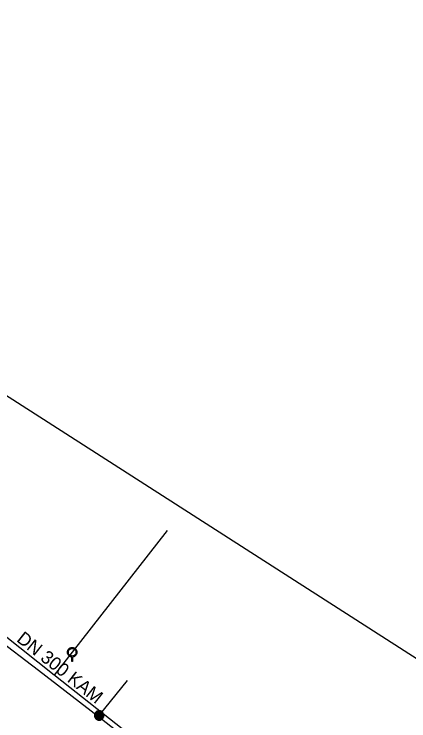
# Model space of a CAD drawing. Extents: x -595129 to -593591, y -1168385 to -1166898.
# Drawn here: x -594393.8 to -594351.8, y -1167206 to -1167130.9 of the extents above; entities that cross this region are included whole.
import ezdxf

# ---------------------------------------------------------------- set-up
doc = ezdxf.new("R2010")
doc.units = 0
for name, color, linetype in [('DA Kanalizační stoka popis', 7, 'Continuous'), ('Default', 7, 'Continuous'), ('Kanalizační přípojka', 7, 'Continuous'), ('Kanalizační stoka', 7, 'Continuous'), ('Kanalizační šachta', 7, 'Continuous'), ('V Přípojka', 7, 'Continuous'), ('V Řad', 7, 'Continuous'), ('Žádost o vyjádření k existenci sítí', 7, 'Continuous')]:
    doc.layers.add(name, color=color, linetype=linetype)

msp = doc.modelspace()

# ---------------------------------------------------------------- linework, layer by layer
at = {"layer": 'Default'}
for points in [[(-594387.682, -1167199.158), (-594387.859, -1167199.143), (-594387.989, -1167199.014), (-594388.135, -1167198.868), (-594388.135, -1167198.661), (-594388.135, -1167198.453), (-594387.99, -1167198.306), (-594387.845, -1167198.16), (-594387.636, -1167198.16), (-594387.426, -1167198.16), (-594387.281, -1167198.306), (-594387.135, -1167198.453), (-594387.135, -1167198.661), (-594387.135, -1167198.868), (-594387.281, -1167199.014), (-594387.41, -1167199.143), (-594387.588, -1167199.158)], [(-594387.636, -1167198.253), (-594387.805, -1167198.253), (-594387.924, -1167198.371), (-594388.042, -1167198.49), (-594388.042, -1167198.659), (-594388.042, -1167198.828), (-594387.924, -1167198.947), (-594387.805, -1167199.065), (-594387.636, -1167199.065), (-594387.467, -1167199.065), (-594387.348, -1167198.947), (-594387.23, -1167198.828), (-594387.23, -1167198.659), (-594387.23, -1167198.49), (-594387.348, -1167198.371), (-594387.466, -1167198.253), (-594387.636, -1167198.253)], [(-594384.761, -1167204.88), (-594384.635, -1167204.88), (-594384.515, -1167204.944), (-594384.395, -1167205.009), (-594384.328, -1167205.129), (-594384.26, -1167205.25), (-594384.26, -1167205.381), (-594384.26, -1167205.511), (-594384.326, -1167205.63), (-594384.392, -1167205.749), (-594384.511, -1167205.815), (-594384.631, -1167205.881), (-594384.761, -1167205.881), (-594384.891, -1167205.881), (-594385.01, -1167205.815), (-594385.129, -1167205.749), (-594385.195, -1167205.63), (-594385.261, -1167205.511), (-594385.261, -1167205.381), (-594385.261, -1167205.25), (-594385.194, -1167205.129), (-594385.127, -1167205.009), (-594385.007, -1167204.944), (-594384.888, -1167204.88), (-594384.761, -1167204.88)], [(-594384.761, -1167204.927), (-594384.875, -1167204.927), (-594384.984, -1167204.985), (-594385.092, -1167205.043), (-594385.153, -1167205.153), (-594385.214, -1167205.262), (-594385.214, -1167205.381), (-594385.214, -1167205.499), (-594385.154, -1167205.606), (-594385.095, -1167205.714), (-594384.987, -1167205.774), (-594384.878, -1167205.834), (-594384.761, -1167205.834), (-594384.643, -1167205.834), (-594384.534, -1167205.774), (-594384.426, -1167205.714), (-594384.367, -1167205.606), (-594384.307, -1167205.499), (-594384.307, -1167205.381), (-594384.307, -1167205.262), (-594384.369, -1167205.153), (-594384.43, -1167205.043), (-594384.538, -1167204.985), (-594384.647, -1167204.927), (-594384.761, -1167204.927)], [(-594384.762, -1167205.005), (-594384.604, -1167205.005), (-594384.494, -1167205.115), (-594384.385, -1167205.225), (-594384.385, -1167205.381), (-594384.385, -1167205.536), (-594384.495, -1167205.646), (-594384.605, -1167205.756), (-594384.762, -1167205.756), (-594384.916, -1167205.756), (-594385.026, -1167205.646), (-594385.136, -1167205.536), (-594385.136, -1167205.381), (-594385.136, -1167205.225), (-594385.027, -1167205.115), (-594384.918, -1167205.005), (-594384.762, -1167205.005)], [(-594384.762, -1167205.051), (-594384.898, -1167205.051), (-594384.994, -1167205.147), (-594385.09, -1167205.243), (-594385.09, -1167205.379), (-594385.09, -1167205.516), (-594384.994, -1167205.612), (-594384.898, -1167205.708), (-594384.762, -1167205.708), (-594384.625, -1167205.708), (-594384.529, -1167205.612), (-594384.433, -1167205.516), (-594384.433, -1167205.379), (-594384.433, -1167205.243), (-594384.529, -1167205.147), (-594384.624, -1167205.051), (-594384.762, -1167205.051)], [(-594384.761, -1167205.13), (-594384.656, -1167205.13), (-594384.583, -1167205.203), (-594384.51, -1167205.277), (-594384.51, -1167205.381), (-594384.51, -1167205.484), (-594384.584, -1167205.557), (-594384.657, -1167205.63), (-594384.761, -1167205.63), (-594384.864, -1167205.63), (-594384.937, -1167205.557), (-594385.011, -1167205.484), (-594385.011, -1167205.381), (-594385.011, -1167205.277), (-594384.938, -1167205.203), (-594384.866, -1167205.13), (-594384.761, -1167205.13)], [(-594384.761, -1167205.176), (-594384.846, -1167205.176), (-594384.905, -1167205.236), (-594384.964, -1167205.295), (-594384.964, -1167205.38), (-594384.964, -1167205.464), (-594384.905, -1167205.524), (-594384.846, -1167205.583), (-594384.761, -1167205.583), (-594384.677, -1167205.583), (-594384.617, -1167205.524), (-594384.558, -1167205.464), (-594384.558, -1167205.38), (-594384.558, -1167205.295), (-594384.617, -1167205.236), (-594384.676, -1167205.176), (-594384.761, -1167205.176)], [(-594384.761, -1167205.255), (-594384.708, -1167205.255), (-594384.672, -1167205.292), (-594384.635, -1167205.328), (-594384.635, -1167205.38), (-594384.635, -1167205.432), (-594384.672, -1167205.469), (-594384.709, -1167205.505), (-594384.761, -1167205.505), (-594384.812, -1167205.505), (-594384.849, -1167205.469), (-594384.886, -1167205.432), (-594384.886, -1167205.38), (-594384.886, -1167205.328), (-594384.849, -1167205.292), (-594384.813, -1167205.255), (-594384.761, -1167205.255)], [(-594384.761, -1167205.302), (-594384.793, -1167205.302), (-594384.816, -1167205.325), (-594384.839, -1167205.347), (-594384.839, -1167205.38), (-594384.839, -1167205.413), (-594384.816, -1167205.435), (-594384.793, -1167205.458), (-594384.761, -1167205.458), (-594384.728, -1167205.458), (-594384.705, -1167205.435), (-594384.683, -1167205.413), (-594384.683, -1167205.38), (-594384.683, -1167205.347), (-594384.705, -1167205.325), (-594384.728, -1167205.302), (-594384.761, -1167205.302)]]:
    msp.add_open_spline(points, degree=3, dxfattribs=at)
at = {"layer": 'Kanalizační přípojka'}
for points in [[(-594377.513, -1167185.717), (-594387.635, -1167198.66)], [(-594387.635, -1167198.66), (-594389.533, -1167201.098)]]:
    msp.add_lwpolyline(points, dxfattribs=at)
at = {"layer": 'Kanalizační stoka'}
msp.add_lwpolyline([(-594363.49, -1167221.75), (-594364.251, -1167221.103), (-594364.345, -1167221.029), (-594373.912, -1167213.459), (-594374.077, -1167213.328), (-594381.323, -1167207.595), (-594381.472, -1167207.477), (-594389.4, -1167201.203), (-594389.423, -1167201.185), (-594389.533, -1167201.098), (-594398.63, -1167193.9)], dxfattribs=at)
at = {"layer": 'Kanalizační šachta'}
msp.add_lwpolyline([(-594387.588, -1167199.158), (-594387.588, -1167199.66), (-594387.682, -1167199.66), (-594387.682, -1167199.158)], dxfattribs=at)
at = {"layer": 'V Přípojka'}
msp.add_lwpolyline([(-594384.85, -1167205.49), (-594384.761, -1167205.381), (-594381.759, -1167201.67)], dxfattribs=at)
at = {"layer": 'V Řad'}
msp.add_lwpolyline([(-594395.9, -1167197.02), (-594391.22, -1167200.58), (-594384.85, -1167205.49), (-594381.72, -1167207.92), (-594372.47, -1167215.15), (-594371.408, -1167215.992), (-594364.61, -1167221.39), (-594364.32, -1167221.87), (-594363.6, -1167222.53), (-594362.6, -1167222.85), (-594361.131, -1167224.056), (-594354.42, -1167229.57), (-594354.1, -1167230.42), (-594353.27, -1167230.98), (-594352.72, -1167231.25), (-594345.852, -1167236.313)], dxfattribs=at)
at = {"layer": 'Žádost o vyjádření k existenci sítí'}
msp.add_lwpolyline([(-594457.935, -1167130.879), (-594491.376, -1167183.429), (-594314.616, -1167293.308), (-594085.304, -1167541.728), (-593672.067, -1168081.564), (-593590.852, -1168076.787), (-593839.273, -1167737.598), (-594082.916, -1167439.016), (-594245.344, -1167267.032)], close=True, dxfattribs=at)

# ---------------------------------------------------------------- texts
at = {"layer": 'DA Kanalizační stoka popis'}
msp.add_text('DN 300 KAM', height=1.4, rotation=321.65851, dxfattribs=at).set_placement((-594393.638, -1167197.44))

doc.saveas('drawing.dxf')
